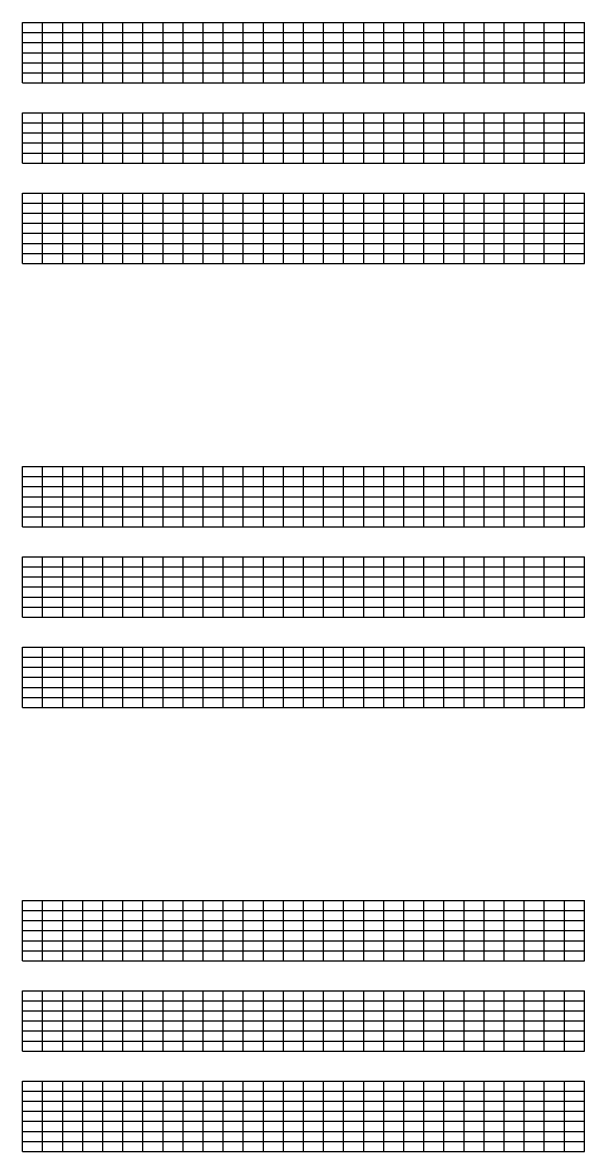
# Model space of a CAD drawing. Extents: x 1374311 to 1383814, y 384102 to 406278.
# Drawn here: x 1375927 to 1376207, y 385382 to 385944 of the extents above; entities that cross this region are included whole.
import ezdxf

# ---------------------------------------------------------------- set-up
doc = ezdxf.new("R2010")
doc.units = 0
doc.layers.add('R_Grid', color=7, linetype='Continuous')

msp = doc.modelspace()

# ---------------------------------------------------------------- linework, layer by layer
at = {"layer": 'R_Grid'}
for p, q in [((1375926.61, 385944.2), (1376206.61, 385944.2)), ((1375926.61, 385914.2), (1375926.61, 385944.2)), ((1375936.61, 385914.2), (1375936.61, 385944.2)), ((1375946.61, 385914.2), (1375946.61, 385944.2)), ((1375956.61, 385914.2), (1375956.61, 385944.2)), ((1375966.61, 385914.2), (1375966.61, 385944.2)), ((1375976.61, 385914.2), (1375976.61, 385944.2)), ((1375986.61, 385914.2), (1375986.61, 385944.2)), ((1375996.61, 385914.2), (1375996.61, 385944.2)), ((1376006.61, 385914.2), (1376006.61, 385944.2)), ((1376016.61, 385914.2), (1376016.61, 385944.2)), ((1376026.61, 385914.2), (1376026.61, 385944.2)), ((1376036.61, 385914.2), (1376036.61, 385944.2)), ((1376046.61, 385914.2), (1376046.61, 385944.2)), ((1376056.61, 385914.2), (1376056.61, 385944.2)), ((1376066.61, 385914.2), (1376066.61, 385944.2)), ((1376076.61, 385914.2), (1376076.61, 385944.2)), ((1376086.61, 385914.2), (1376086.61, 385944.2)), ((1376096.61, 385914.2), (1376096.61, 385944.2)), ((1376106.61, 385914.2), (1376106.61, 385944.2)), ((1376116.61, 385914.2), (1376116.61, 385944.2)), ((1376126.61, 385914.2), (1376126.61, 385944.2)), ((1376136.61, 385914.2), (1376136.61, 385944.2)), ((1376146.61, 385914.2), (1376146.61, 385944.2)), ((1376156.61, 385914.2), (1376156.61, 385944.2)), ((1376166.61, 385914.2), (1376166.61, 385944.2)), ((1376176.61, 385914.2), (1376176.61, 385944.2)), ((1376186.61, 385914.2), (1376186.61, 385944.2)), ((1376196.61, 385914.2), (1376196.61, 385944.2)), ((1376206.61, 385914.2), (1376206.61, 385944.2)), ((1375926.61, 385939.2), (1376206.61, 385939.2)), ((1375926.61, 385934.2), (1376206.61, 385934.2)), ((1375926.61, 385929.2), (1376206.61, 385929.2)), ((1375926.61, 385924.2), (1376206.61, 385924.2)), ((1375926.61, 385919.2), (1376206.61, 385919.2)), ((1375926.61, 385914.2), (1376206.61, 385914.2)), ((1375926.61, 385899.2), (1376206.61, 385899.2)), ((1375926.61, 385874.2), (1375926.61, 385899.2)), ((1375936.61, 385874.2), (1375936.61, 385899.2)), ((1375946.61, 385874.2), (1375946.61, 385899.2)), ((1375956.61, 385874.2), (1375956.61, 385899.2)), ((1375966.61, 385874.2), (1375966.61, 385899.2)), ((1375976.61, 385874.2), (1375976.61, 385899.2)), ((1375986.61, 385874.2), (1375986.61, 385899.2)), ((1375996.61, 385874.2), (1375996.61, 385899.2)), ((1376006.61, 385874.2), (1376006.61, 385899.2)), ((1376016.61, 385874.2), (1376016.61, 385899.2)), ((1376026.61, 385874.2), (1376026.61, 385899.2)), ((1376036.61, 385874.2), (1376036.61, 385899.2)), ((1376046.61, 385874.2), (1376046.61, 385899.2)), ((1376056.61, 385874.2), (1376056.61, 385899.2)), ((1376066.61, 385874.2), (1376066.61, 385899.2)), ((1376076.61, 385874.2), (1376076.61, 385899.2)), ((1376086.61, 385874.2), (1376086.61, 385899.2)), ((1376096.61, 385874.2), (1376096.61, 385899.2)), ((1376106.61, 385874.2), (1376106.61, 385899.2)), ((1376116.61, 385874.2), (1376116.61, 385899.2)), ((1376126.61, 385874.2), (1376126.61, 385899.2)), ((1376136.61, 385874.2), (1376136.61, 385899.2)), ((1376146.61, 385874.2), (1376146.61, 385899.2)), ((1376156.61, 385874.2), (1376156.61, 385899.2)), ((1376166.61, 385874.2), (1376166.61, 385899.2)), ((1376176.61, 385874.2), (1376176.61, 385899.2)), ((1376186.61, 385874.2), (1376186.61, 385899.2)), ((1376196.61, 385874.2), (1376196.61, 385899.2)), ((1376206.61, 385874.2), (1376206.61, 385899.2)), ((1375926.61, 385894.2), (1376206.61, 385894.2)), ((1375926.61, 385889.2), (1376206.61, 385889.2)), ((1375926.61, 385884.2), (1376206.61, 385884.2)), ((1375926.61, 385879.2), (1376206.61, 385879.2)), ((1375926.61, 385874.2), (1376206.61, 385874.2)), ((1375926.61, 385859.2), (1376206.61, 385859.2)), ((1375926.61, 385824.2), (1375926.61, 385859.2)), ((1375936.61, 385824.2), (1375936.61, 385859.2)), ((1375946.61, 385824.2), (1375946.61, 385859.2)), ((1375956.61, 385824.2), (1375956.61, 385859.2)), ((1375966.61, 385824.2), (1375966.61, 385859.2)), ((1375976.61, 385824.2), (1375976.61, 385859.2)), ((1375986.61, 385824.2), (1375986.61, 385859.2)), ((1375996.61, 385824.2), (1375996.61, 385859.2)), ((1376006.61, 385824.2), (1376006.61, 385859.2)), ((1376016.61, 385824.2), (1376016.61, 385859.2)), ((1376026.61, 385824.2), (1376026.61, 385859.2)), ((1376036.61, 385824.2), (1376036.61, 385859.2)), ((1376046.61, 385824.2), (1376046.61, 385859.2)), ((1376056.61, 385824.2), (1376056.61, 385859.2)), ((1376066.61, 385824.2), (1376066.61, 385859.2)), ((1376076.61, 385824.2), (1376076.61, 385859.2)), ((1376086.61, 385824.2), (1376086.61, 385859.2)), ((1376096.61, 385824.2), (1376096.61, 385859.2)), ((1376106.61, 385824.2), (1376106.61, 385859.2)), ((1376116.61, 385824.2), (1376116.61, 385859.2)), ((1376126.61, 385824.2), (1376126.61, 385859.2)), ((1376136.61, 385824.2), (1376136.61, 385859.2)), ((1376146.61, 385824.2), (1376146.61, 385859.2)), ((1376156.61, 385824.2), (1376156.61, 385859.2)), ((1376166.61, 385824.2), (1376166.61, 385859.2)), ((1376176.61, 385824.2), (1376176.61, 385859.2)), ((1376186.61, 385824.2), (1376186.61, 385859.2)), ((1376196.61, 385824.2), (1376196.61, 385859.2)), ((1376206.61, 385824.2), (1376206.61, 385859.2)), ((1375926.61, 385854.2), (1376206.61, 385854.2)), ((1375926.61, 385849.2), (1376206.61, 385849.2)), ((1375926.61, 385844.2), (1376206.61, 385844.2)), ((1375926.61, 385839.2), (1376206.61, 385839.2)), ((1375926.61, 385834.2), (1376206.61, 385834.2)), ((1375926.61, 385829.2), (1376206.61, 385829.2)), ((1375926.61, 385824.2), (1376206.61, 385824.2)), ((1375926.61, 385722.98), (1376206.61, 385722.98)), ((1375926.61, 385692.98), (1375926.61, 385722.98)), ((1375936.61, 385692.98), (1375936.61, 385722.98)), ((1375946.61, 385692.98), (1375946.61, 385722.98)), ((1375956.61, 385692.98), (1375956.61, 385722.98)), ((1375966.61, 385692.98), (1375966.61, 385722.98)), ((1375976.61, 385692.98), (1375976.61, 385722.98)), ((1375986.61, 385692.98), (1375986.61, 385722.98)), ((1375996.61, 385692.98), (1375996.61, 385722.98)), ((1376006.61, 385692.98), (1376006.61, 385722.98)), ((1376016.61, 385692.98), (1376016.61, 385722.98)), ((1376026.61, 385692.98), (1376026.61, 385722.98)), ((1376036.61, 385692.98), (1376036.61, 385722.98)), ((1376046.61, 385692.98), (1376046.61, 385722.98)), ((1376056.61, 385692.98), (1376056.61, 385722.98)), ((1376066.61, 385692.98), (1376066.61, 385722.98)), ((1376076.61, 385692.98), (1376076.61, 385722.98)), ((1376086.61, 385692.98), (1376086.61, 385722.98)), ((1376096.61, 385692.98), (1376096.61, 385722.98)), ((1376106.61, 385692.98), (1376106.61, 385722.98)), ((1376116.61, 385692.98), (1376116.61, 385722.98)), ((1376126.61, 385692.98), (1376126.61, 385722.98)), ((1376136.61, 385692.98), (1376136.61, 385722.98)), ((1376146.61, 385692.98), (1376146.61, 385722.98)), ((1376156.61, 385692.98), (1376156.61, 385722.98)), ((1376166.61, 385692.98), (1376166.61, 385722.98)), ((1376176.61, 385692.98), (1376176.61, 385722.98)), ((1376186.61, 385692.98), (1376186.61, 385722.98)), ((1376196.61, 385692.98), (1376196.61, 385722.98)), ((1376206.61, 385692.98), (1376206.61, 385722.98)), ((1375926.61, 385717.98), (1376206.61, 385717.98)), ((1375926.61, 385712.98), (1376206.61, 385712.98)), ((1375926.61, 385707.98), (1376206.61, 385707.98)), ((1375926.61, 385702.98), (1376206.61, 385702.98)), ((1375926.61, 385697.98), (1376206.61, 385697.98)), ((1375926.61, 385692.98), (1376206.61, 385692.98)), ((1375926.61, 385677.98), (1376206.61, 385677.98)), ((1375926.61, 385647.98), (1375926.61, 385677.98)), ((1375936.61, 385647.98), (1375936.61, 385677.98)), ((1375946.61, 385647.98), (1375946.61, 385677.98)), ((1375956.61, 385647.98), (1375956.61, 385677.98)), ((1375966.61, 385647.98), (1375966.61, 385677.98)), ((1375976.61, 385647.98), (1375976.61, 385677.98)), ((1375986.61, 385647.98), (1375986.61, 385677.98)), ((1375996.61, 385647.98), (1375996.61, 385677.98)), ((1376006.61, 385647.98), (1376006.61, 385677.98)), ((1376016.61, 385647.98), (1376016.61, 385677.98)), ((1376026.61, 385647.98), (1376026.61, 385677.98)), ((1376036.61, 385647.98), (1376036.61, 385677.98)), ((1376046.61, 385647.98), (1376046.61, 385677.98)), ((1376056.61, 385647.98), (1376056.61, 385677.98)), ((1376066.61, 385647.98), (1376066.61, 385677.98)), ((1376076.61, 385647.98), (1376076.61, 385677.98)), ((1376086.61, 385647.98), (1376086.61, 385677.98)), ((1376096.61, 385647.98), (1376096.61, 385677.98)), ((1376106.61, 385647.98), (1376106.61, 385677.98)), ((1376116.61, 385647.98), (1376116.61, 385677.98)), ((1376126.61, 385647.98), (1376126.61, 385677.98)), ((1376136.61, 385647.98), (1376136.61, 385677.98)), ((1376146.61, 385647.98), (1376146.61, 385677.98)), ((1376156.61, 385647.98), (1376156.61, 385677.98)), ((1376166.61, 385647.98), (1376166.61, 385677.98)), ((1376176.61, 385647.98), (1376176.61, 385677.98)), ((1376186.61, 385647.98), (1376186.61, 385677.98)), ((1376196.61, 385647.98), (1376196.61, 385677.98)), ((1376206.61, 385647.98), (1376206.61, 385677.98)), ((1375926.61, 385672.98), (1376206.61, 385672.98)), ((1375926.61, 385667.98), (1376206.61, 385667.98)), ((1375926.61, 385662.98), (1376206.61, 385662.98)), ((1375926.61, 385657.98), (1376206.61, 385657.98)), ((1375926.61, 385652.98), (1376206.61, 385652.98)), ((1375926.61, 385647.98), (1376206.61, 385647.98)), ((1375926.61, 385632.98), (1376206.61, 385632.98)), ((1375926.61, 385602.98), (1375926.61, 385632.98)), ((1375936.61, 385602.98), (1375936.61, 385632.98)), ((1375946.61, 385602.98), (1375946.61, 385632.98)), ((1375956.61, 385602.98), (1375956.61, 385632.98)), ((1375966.61, 385602.98), (1375966.61, 385632.98)), ((1375976.61, 385602.98), (1375976.61, 385632.98)), ((1375986.61, 385602.98), (1375986.61, 385632.98)), ((1375996.61, 385602.98), (1375996.61, 385632.98)), ((1376006.61, 385602.98), (1376006.61, 385632.98)), ((1376016.61, 385602.98), (1376016.61, 385632.98)), ((1376026.61, 385602.98), (1376026.61, 385632.98)), ((1376036.61, 385602.98), (1376036.61, 385632.98)), ((1376046.61, 385602.98), (1376046.61, 385632.98)), ((1376056.61, 385602.98), (1376056.61, 385632.98)), ((1376066.61, 385602.98), (1376066.61, 385632.98)), ((1376076.61, 385602.98), (1376076.61, 385632.98)), ((1376086.61, 385602.98), (1376086.61, 385632.98)), ((1376096.61, 385602.98), (1376096.61, 385632.98)), ((1376106.61, 385602.98), (1376106.61, 385632.98)), ((1376116.61, 385602.98), (1376116.61, 385632.98)), ((1376126.61, 385602.98), (1376126.61, 385632.98)), ((1376136.61, 385602.98), (1376136.61, 385632.98)), ((1376146.61, 385602.98), (1376146.61, 385632.98)), ((1376156.61, 385602.98), (1376156.61, 385632.98)), ((1376166.61, 385602.98), (1376166.61, 385632.98)), ((1376176.61, 385602.98), (1376176.61, 385632.98)), ((1376186.61, 385602.98), (1376186.61, 385632.98)), ((1376196.61, 385602.98), (1376196.61, 385632.98)), ((1376206.61, 385602.98), (1376206.61, 385632.98)), ((1375926.61, 385627.98), (1376206.61, 385627.98)), ((1375926.61, 385622.98), (1376206.61, 385622.98)), ((1375926.61, 385617.98), (1376206.61, 385617.98)), ((1375926.61, 385612.98), (1376206.61, 385612.98)), ((1375926.61, 385607.98), (1376206.61, 385607.98)), ((1375926.61, 385602.98), (1376206.61, 385602.98)), ((1375926.61, 385506.76), (1376206.61, 385506.76)), ((1375926.61, 385476.76), (1375926.61, 385506.76)), ((1375936.61, 385476.76), (1375936.61, 385506.76)), ((1375946.61, 385476.76), (1375946.61, 385506.76)), ((1375956.61, 385476.76), (1375956.61, 385506.76)), ((1375966.61, 385476.76), (1375966.61, 385506.76)), ((1375976.61, 385476.76), (1375976.61, 385506.76)), ((1375986.61, 385476.76), (1375986.61, 385506.76)), ((1375996.61, 385476.76), (1375996.61, 385506.76)), ((1376006.61, 385476.76), (1376006.61, 385506.76)), ((1376016.61, 385476.76), (1376016.61, 385506.76)), ((1376026.61, 385476.76), (1376026.61, 385506.76)), ((1376036.61, 385476.76), (1376036.61, 385506.76)), ((1376046.61, 385476.76), (1376046.61, 385506.76)), ((1376056.61, 385476.76), (1376056.61, 385506.76)), ((1376066.61, 385476.76), (1376066.61, 385506.76)), ((1376076.61, 385476.76), (1376076.61, 385506.76)), ((1376086.61, 385476.76), (1376086.61, 385506.76)), ((1376096.61, 385476.76), (1376096.61, 385506.76)), ((1376106.61, 385476.76), (1376106.61, 385506.76)), ((1376116.61, 385476.76), (1376116.61, 385506.76)), ((1376126.61, 385476.76), (1376126.61, 385506.76)), ((1376136.61, 385476.76), (1376136.61, 385506.76)), ((1376146.61, 385476.76), (1376146.61, 385506.76)), ((1376156.61, 385476.76), (1376156.61, 385506.76)), ((1376166.61, 385476.76), (1376166.61, 385506.76)), ((1376176.61, 385476.76), (1376176.61, 385506.76)), ((1376186.61, 385476.76), (1376186.61, 385506.76)), ((1376196.61, 385476.76), (1376196.61, 385506.76)), ((1376206.61, 385476.76), (1376206.61, 385506.76)), ((1375926.61, 385501.76), (1376206.61, 385501.76)), ((1375926.61, 385496.76), (1376206.61, 385496.76)), ((1375926.61, 385491.76), (1376206.61, 385491.76)), ((1375926.61, 385486.76), (1376206.61, 385486.76)), ((1375926.61, 385481.76), (1376206.61, 385481.76)), ((1375926.61, 385476.76), (1376206.61, 385476.76)), ((1375926.61, 385461.76), (1376206.61, 385461.76)), ((1375926.61, 385431.76), (1375926.61, 385461.76)), ((1375936.61, 385431.76), (1375936.61, 385461.76)), ((1375946.61, 385431.76), (1375946.61, 385461.76)), ((1375956.61, 385431.76), (1375956.61, 385461.76)), ((1375966.61, 385431.76), (1375966.61, 385461.76)), ((1375976.61, 385431.76), (1375976.61, 385461.76)), ((1375986.61, 385431.76), (1375986.61, 385461.76)), ((1375996.61, 385431.76), (1375996.61, 385461.76)), ((1376006.61, 385431.76), (1376006.61, 385461.76)), ((1376016.61, 385431.76), (1376016.61, 385461.76)), ((1376026.61, 385431.76), (1376026.61, 385461.76)), ((1376036.61, 385431.76), (1376036.61, 385461.76)), ((1376046.61, 385431.76), (1376046.61, 385461.76)), ((1376056.61, 385431.76), (1376056.61, 385461.76)), ((1376066.61, 385431.76), (1376066.61, 385461.76)), ((1376076.61, 385431.76), (1376076.61, 385461.76)), ((1376086.61, 385431.76), (1376086.61, 385461.76)), ((1376096.61, 385431.76), (1376096.61, 385461.76)), ((1376106.61, 385431.76), (1376106.61, 385461.76)), ((1376116.61, 385431.76), (1376116.61, 385461.76)), ((1376126.61, 385431.76), (1376126.61, 385461.76)), ((1376136.61, 385431.76), (1376136.61, 385461.76)), ((1376146.61, 385431.76), (1376146.61, 385461.76)), ((1376156.61, 385431.76), (1376156.61, 385461.76)), ((1376166.61, 385431.76), (1376166.61, 385461.76)), ((1376176.61, 385431.76), (1376176.61, 385461.76)), ((1376186.61, 385431.76), (1376186.61, 385461.76)), ((1376196.61, 385431.76), (1376196.61, 385461.76)), ((1376206.61, 385431.76), (1376206.61, 385461.76)), ((1375926.61, 385456.76), (1376206.61, 385456.76)), ((1375926.61, 385451.76), (1376206.61, 385451.76)), ((1375926.61, 385446.76), (1376206.61, 385446.76)), ((1375926.61, 385441.76), (1376206.61, 385441.76)), ((1375926.61, 385436.76), (1376206.61, 385436.76)), ((1375926.61, 385431.76), (1376206.61, 385431.76)), ((1375926.61, 385416.76), (1376206.61, 385416.76)), ((1375926.61, 385381.76), (1375926.61, 385416.76)), ((1375936.61, 385381.76), (1375936.61, 385416.76)), ((1375946.61, 385381.76), (1375946.61, 385416.76)), ((1375956.61, 385381.76), (1375956.61, 385416.76)), ((1375966.61, 385381.76), (1375966.61, 385416.76)), ((1375976.61, 385381.76), (1375976.61, 385416.76)), ((1375986.61, 385381.76), (1375986.61, 385416.76)), ((1375996.61, 385381.76), (1375996.61, 385416.76)), ((1376006.61, 385381.76), (1376006.61, 385416.76)), ((1376016.61, 385381.76), (1376016.61, 385416.76)), ((1376026.61, 385381.76), (1376026.61, 385416.76)), ((1376036.61, 385381.76), (1376036.61, 385416.76)), ((1376046.61, 385381.76), (1376046.61, 385416.76)), ((1376056.61, 385381.76), (1376056.61, 385416.76)), ((1376066.61, 385381.76), (1376066.61, 385416.76)), ((1376076.61, 385381.76), (1376076.61, 385416.76)), ((1376086.61, 385381.76), (1376086.61, 385416.76)), ((1376096.61, 385381.76), (1376096.61, 385416.76)), ((1376106.61, 385381.76), (1376106.61, 385416.76)), ((1376116.61, 385381.76), (1376116.61, 385416.76)), ((1376126.61, 385381.76), (1376126.61, 385416.76)), ((1376136.61, 385381.76), (1376136.61, 385416.76)), ((1376146.61, 385381.76), (1376146.61, 385416.76)), ((1376156.61, 385381.76), (1376156.61, 385416.76)), ((1376166.61, 385381.76), (1376166.61, 385416.76)), ((1376176.61, 385381.76), (1376176.61, 385416.76)), ((1376186.61, 385381.76), (1376186.61, 385416.76)), ((1376196.61, 385381.76), (1376196.61, 385416.76)), ((1376206.61, 385381.76), (1376206.61, 385416.76)), ((1375926.61, 385411.76), (1376206.61, 385411.76)), ((1375926.61, 385406.76), (1376206.61, 385406.76)), ((1375926.61, 385401.76), (1376206.61, 385401.76)), ((1375926.61, 385396.76), (1376206.61, 385396.76)), ((1375926.61, 385391.76), (1376206.61, 385391.76)), ((1375926.61, 385386.76), (1376206.61, 385386.76)), ((1375926.61, 385381.76), (1376206.61, 385381.76))]:
    msp.add_line(p, q, dxfattribs=at)

doc.saveas('drawing.dxf')
